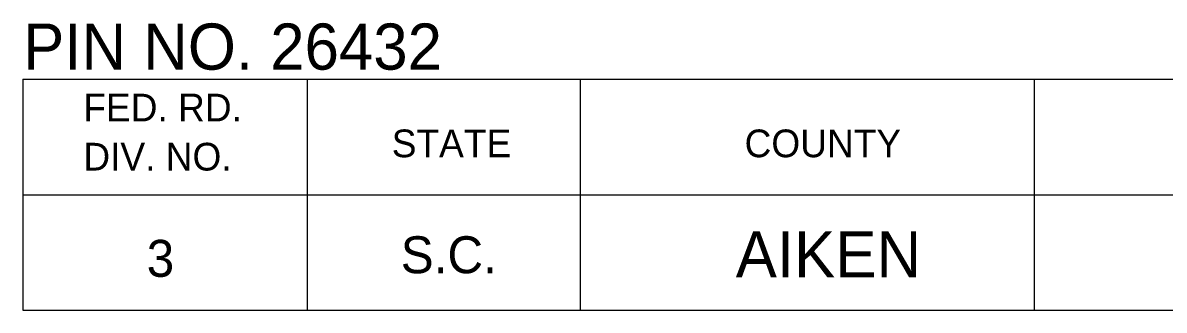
# Model space of a CAD drawing. Extents: x 1000 to 1162, y 999 to 8520.
# Drawn here: x 1133.06 to 1145.41, y 4665.05 to 4668.16 of the extents above; entities that cross this region are included whole.
import ezdxf

# ---------------------------------------------------------------- set-up
doc = ezdxf.new("R2010")
doc.units = 0
doc.layers.add('Level 20', color=7, linetype='Continuous')
doc.layers.add('Level 3', color=7, linetype='Continuous')

msp = doc.modelspace()

# ---------------------------------------------------------------- linework, layer by layer
at = {"layer": 'Level 3'}
for p, q in [((1133.055, 4667.546), (1161.555, 4667.546)), ((1133.055, 4667.546), (1133.055, 4665.046)), ((1133.055, 4667.546), (1161.555, 4667.546)), ((1133.055, 4667.546), (1133.055, 4665.046)), ((1133.055, 4667.546), (1161.555, 4667.546)), ((1133.055, 4667.546), (1133.055, 4665.046)), ((1133.055, 4667.546), (1161.555, 4667.546)), ((1133.055, 4667.546), (1133.055, 4665.046)), ((1133.055, 4667.546), (1161.555, 4667.546)), ((1133.055, 4667.546), (1133.055, 4665.046)), ((1133.055, 4667.546), (1161.555, 4667.546)), ((1133.055, 4667.546), (1133.055, 4665.046)), ((1133.055, 4667.546), (1161.555, 4667.546)), ((1133.055, 4667.546), (1133.055, 4665.046)), ((1133.055, 4667.546), (1161.555, 4667.546)), ((1133.055, 4667.546), (1133.055, 4665.046)), ((1133.055, 4667.546), (1161.555, 4667.546)), ((1133.055, 4667.546), (1133.055, 4665.046)), ((1133.055, 4667.546), (1161.555, 4667.546)), ((1133.055, 4667.546), (1133.055, 4665.046)), ((1133.055, 4667.546), (1161.555, 4667.546)), ((1133.055, 4667.546), (1133.055, 4665.046)), ((1133.055, 4667.546), (1161.555, 4667.546)), ((1133.055, 4667.546), (1133.055, 4665.046)), ((1133.055, 4667.546), (1161.555, 4667.546)), ((1133.055, 4667.546), (1133.055, 4665.046)), ((1133.055, 4667.546), (1161.555, 4667.546)), ((1133.055, 4667.546), (1133.055, 4665.046)), ((1133.055, 4667.546), (1161.555, 4667.546)), ((1133.055, 4667.546), (1133.055, 4665.046)), ((1133.055, 4667.546), (1161.555, 4667.546)), ((1133.055, 4667.546), (1133.055, 4665.046)), ((1133.055, 4667.546), (1161.555, 4667.546)), ((1133.055, 4667.546), (1133.055, 4665.046)), ((1133.055, 4667.546), (1161.555, 4667.546)), ((1133.055, 4667.546), (1133.055, 4665.046)), ((1133.055, 4667.546), (1161.555, 4667.546)), ((1133.055, 4667.546), (1133.055, 4665.046)), ((1133.055, 4667.546), (1161.555, 4667.546)), ((1133.055, 4667.546), (1133.055, 4665.046)), ((1133.055, 4667.546), (1161.555, 4667.546)), ((1133.055, 4667.546), (1133.055, 4665.046)), ((1133.055, 4667.546), (1161.555, 4667.546)), ((1133.055, 4667.546), (1133.055, 4665.046)), ((1133.055, 4667.546), (1161.555, 4667.546)), ((1133.055, 4667.546), (1133.055, 4665.046)), ((1133.055, 4667.546), (1161.555, 4667.546)), ((1133.055, 4667.546), (1133.055, 4665.046)), ((1133.055, 4667.546), (1161.555, 4667.546)), ((1133.055, 4667.546), (1133.055, 4665.046)), ((1133.055, 4667.546), (1161.555, 4667.546)), ((1133.055, 4667.546), (1133.055, 4665.046)), ((1133.055, 4667.546), (1161.555, 4667.546)), ((1133.055, 4667.546), (1133.055, 4665.046)), ((1133.055, 4667.546), (1161.555, 4667.546)), ((1133.055, 4667.546), (1133.055, 4665.046)), ((1133.055, 4667.546), (1161.555, 4667.546)), ((1133.055, 4667.546), (1133.055, 4665.046)), ((1133.055, 4667.546), (1161.555, 4667.546)), ((1133.055, 4667.546), (1133.055, 4665.046)), ((1136.132, 4667.546), (1136.132, 4665.046)), ((1136.132, 4667.546), (1136.132, 4665.046)), ((1136.132, 4667.546), (1136.132, 4665.046)), ((1136.132, 4667.546), (1136.132, 4665.046)), ((1136.132, 4667.546), (1136.132, 4665.046)), ((1136.132, 4667.546), (1136.132, 4665.046)), ((1136.132, 4667.546), (1136.132, 4665.046)), ((1136.132, 4667.546), (1136.132, 4665.046)), ((1136.132, 4667.546), (1136.132, 4665.046)), ((1136.132, 4667.546), (1136.132, 4665.046)), ((1136.132, 4667.546), (1136.132, 4665.046)), ((1136.132, 4667.546), (1136.132, 4665.046)), ((1136.132, 4667.546), (1136.132, 4665.046)), ((1136.132, 4667.546), (1136.132, 4665.046)), ((1136.132, 4667.546), (1136.132, 4665.046)), ((1136.132, 4667.546), (1136.132, 4665.046)), ((1136.132, 4667.546), (1136.132, 4665.046)), ((1136.132, 4667.546), (1136.132, 4665.046)), ((1136.132, 4667.546), (1136.132, 4665.046)), ((1136.132, 4667.546), (1136.132, 4665.046)), ((1136.132, 4667.546), (1136.132, 4665.046)), ((1136.132, 4667.546), (1136.132, 4665.046)), ((1136.132, 4667.546), (1136.132, 4665.046)), ((1136.132, 4667.546), (1136.132, 4665.046)), ((1136.132, 4667.546), (1136.132, 4665.046)), ((1136.132, 4667.546), (1136.132, 4665.046)), ((1136.132, 4667.546), (1136.132, 4665.046)), ((1136.132, 4667.546), (1136.132, 4665.046)), ((1136.132, 4667.546), (1136.132, 4665.046)), ((1136.132, 4667.546), (1136.132, 4665.046)), ((1139.087, 4667.546), (1139.087, 4665.046)), ((1139.087, 4667.546), (1139.087, 4665.046)), ((1139.087, 4667.546), (1139.087, 4665.046)), ((1139.087, 4667.546), (1139.087, 4665.046)), ((1139.087, 4667.546), (1139.087, 4665.046)), ((1139.087, 4667.546), (1139.087, 4665.046)), ((1139.087, 4667.546), (1139.087, 4665.046)), ((1139.087, 4667.546), (1139.087, 4665.046)), ((1139.087, 4667.546), (1139.087, 4665.046)), ((1139.087, 4667.546), (1139.087, 4665.046)), ((1139.087, 4667.546), (1139.087, 4665.046)), ((1139.087, 4667.546), (1139.087, 4665.046)), ((1139.087, 4667.546), (1139.087, 4665.046)), ((1139.087, 4667.546), (1139.087, 4665.046)), ((1139.087, 4667.546), (1139.087, 4665.046)), ((1139.087, 4667.546), (1139.087, 4665.046)), ((1139.087, 4667.546), (1139.087, 4665.046)), ((1139.087, 4667.546), (1139.087, 4665.046)), ((1139.087, 4667.546), (1139.087, 4665.046)), ((1139.087, 4667.546), (1139.087, 4665.046)), ((1139.087, 4667.546), (1139.087, 4665.046)), ((1139.087, 4667.546), (1139.087, 4665.046)), ((1139.087, 4667.546), (1139.087, 4665.046)), ((1139.087, 4667.546), (1139.087, 4665.046)), ((1139.087, 4667.546), (1139.087, 4665.046)), ((1139.087, 4667.546), (1139.087, 4665.046)), ((1139.087, 4667.546), (1139.087, 4665.046)), ((1139.087, 4667.546), (1139.087, 4665.046)), ((1139.087, 4667.546), (1139.087, 4665.046)), ((1139.087, 4667.546), (1139.087, 4665.046)), ((1144, 4667.546), (1144, 4665.046)), ((1144, 4667.546), (1144, 4665.046)), ((1144, 4667.546), (1144, 4665.046)), ((1144, 4667.546), (1144, 4665.046)), ((1144, 4667.546), (1144, 4665.046)), ((1144, 4667.546), (1144, 4665.046)), ((1144, 4667.546), (1144, 4665.046)), ((1144, 4667.546), (1144, 4665.046)), ((1144, 4667.546), (1144, 4665.046)), ((1144, 4667.546), (1144, 4665.046)), ((1144, 4667.546), (1144, 4665.046)), ((1144, 4667.546), (1144, 4665.046)), ((1144, 4667.546), (1144, 4665.046)), ((1144, 4667.546), (1144, 4665.046)), ((1144, 4667.546), (1144, 4665.046)), ((1144, 4667.546), (1144, 4665.046)), ((1144, 4667.546), (1144, 4665.046)), ((1144, 4667.546), (1144, 4665.046)), ((1144, 4667.546), (1144, 4665.046)), ((1144, 4667.546), (1144, 4665.046)), ((1144, 4667.546), (1144, 4665.046)), ((1144, 4667.546), (1144, 4665.046)), ((1144, 4667.546), (1144, 4665.046)), ((1144, 4667.546), (1144, 4665.046)), ((1144, 4667.546), (1144, 4665.046)), ((1144, 4667.546), (1144, 4665.046)), ((1144, 4667.546), (1144, 4665.046)), ((1144, 4667.546), (1144, 4665.046)), ((1144, 4667.546), (1144, 4665.046)), ((1144, 4667.546), (1144, 4665.046)), ((1133.055, 4666.296), (1161.555, 4666.296)), ((1133.055, 4666.296), (1161.555, 4666.296)), ((1133.055, 4666.296), (1161.555, 4666.296)), ((1133.055, 4666.296), (1161.555, 4666.296)), ((1133.055, 4666.296), (1161.555, 4666.296)), ((1133.055, 4666.296), (1161.555, 4666.296)), ((1133.055, 4666.296), (1161.555, 4666.296)), ((1133.055, 4666.296), (1161.555, 4666.296)), ((1133.055, 4666.296), (1161.555, 4666.296)), ((1133.055, 4666.296), (1161.555, 4666.296)), ((1133.055, 4666.296), (1161.555, 4666.296)), ((1133.055, 4666.296), (1161.555, 4666.296)), ((1133.055, 4666.296), (1161.555, 4666.296)), ((1133.055, 4666.296), (1161.555, 4666.296)), ((1133.055, 4666.296), (1161.555, 4666.296)), ((1133.055, 4666.296), (1161.555, 4666.296)), ((1133.055, 4666.296), (1161.555, 4666.296)), ((1133.055, 4666.296), (1161.555, 4666.296)), ((1133.055, 4666.296), (1161.555, 4666.296)), ((1133.055, 4666.296), (1161.555, 4666.296)), ((1133.055, 4666.296), (1161.555, 4666.296)), ((1133.055, 4666.296), (1161.555, 4666.296)), ((1133.055, 4666.296), (1161.555, 4666.296)), ((1133.055, 4666.296), (1161.555, 4666.296)), ((1133.055, 4666.296), (1161.555, 4666.296)), ((1133.055, 4666.296), (1161.555, 4666.296)), ((1133.055, 4666.296), (1161.555, 4666.296)), ((1133.055, 4666.296), (1161.555, 4666.296)), ((1133.055, 4666.296), (1161.555, 4666.296)), ((1133.055, 4666.296), (1161.555, 4666.296)), ((1133.055, 4665.046), (1161.555, 4665.046)), ((1133.055, 4665.046), (1161.555, 4665.046)), ((1133.055, 4665.046), (1161.555, 4665.046)), ((1133.055, 4665.046), (1161.555, 4665.046)), ((1133.055, 4665.046), (1161.555, 4665.046)), ((1133.055, 4665.046), (1161.555, 4665.046)), ((1133.055, 4665.046), (1161.555, 4665.046)), ((1133.055, 4665.046), (1161.555, 4665.046)), ((1133.055, 4665.046), (1161.555, 4665.046)), ((1133.055, 4665.046), (1161.555, 4665.046)), ((1133.055, 4665.046), (1161.555, 4665.046)), ((1133.055, 4665.046), (1161.555, 4665.046)), ((1133.055, 4665.046), (1161.555, 4665.046)), ((1133.055, 4665.046), (1161.555, 4665.046)), ((1133.055, 4665.046), (1161.555, 4665.046)), ((1133.055, 4665.046), (1161.555, 4665.046)), ((1133.055, 4665.046), (1161.555, 4665.046)), ((1133.055, 4665.046), (1161.555, 4665.046)), ((1133.055, 4665.046), (1161.555, 4665.046)), ((1133.055, 4665.046), (1161.555, 4665.046)), ((1133.055, 4665.046), (1161.555, 4665.046)), ((1133.055, 4665.046), (1161.555, 4665.046)), ((1133.055, 4665.046), (1161.555, 4665.046)), ((1133.055, 4665.046), (1161.555, 4665.046)), ((1133.055, 4665.046), (1161.555, 4665.046)), ((1133.055, 4665.046), (1161.555, 4665.046)), ((1133.055, 4665.046), (1161.555, 4665.046)), ((1133.055, 4665.046), (1161.555, 4665.046)), ((1133.055, 4665.046), (1161.555, 4665.046)), ((1133.055, 4665.046), (1161.555, 4665.046))]:
    msp.add_line(p, q, dxfattribs=at)

# ---------------------------------------------------------------- texts
at = {"layer": 'Level 20'}
for s, p in [('PIN NO. 26432', (1133.058, 4667.65)), ('AIKEN', (1140.771, 4665.4))]:
    msp.add_text(s, height=0.5, dxfattribs=at).set_placement(p)
at = {"layer": 'Level 3'}
for s, height, p in [('FED. RD.', 0.3, (1133.71, 4667.09)), ('FED. RD.', 0.3, (1133.71, 4667.09)), ('FED. RD.', 0.3, (1133.71, 4667.09)), ('FED. RD.', 0.3, (1133.71, 4667.09)), ('FED. RD.', 0.3, (1133.71, 4667.09)), ('FED. RD.', 0.3, (1133.71, 4667.09)), ('FED. RD.', 0.3, (1133.71, 4667.09)), ('FED. RD.', 0.3, (1133.71, 4667.09)), ('FED. RD.', 0.3, (1133.71, 4667.09)), ('FED. RD.', 0.3, (1133.71, 4667.09)), ('FED. RD.', 0.3, (1133.71, 4667.09)), ('FED. RD.', 0.3, (1133.71, 4667.09)), ('FED. RD.', 0.3, (1133.71, 4667.09)), ('FED. RD.', 0.3, (1133.71, 4667.09)), ('FED. RD.', 0.3, (1133.71, 4667.09)), ('FED. RD.', 0.3, (1133.71, 4667.09)), ('FED. RD.', 0.3, (1133.71, 4667.09)), ('FED. RD.', 0.3, (1133.71, 4667.09)), ('FED. RD.', 0.3, (1133.71, 4667.09)), ('FED. RD.', 0.3, (1133.71, 4667.09)), ('FED. RD.', 0.3, (1133.71, 4667.09)), ('FED. RD.', 0.3, (1133.71, 4667.09)), ('FED. RD.', 0.3, (1133.71, 4667.09)), ('FED. RD.', 0.3, (1133.71, 4667.09)), ('FED. RD.', 0.3, (1133.71, 4667.09)), ('FED. RD.', 0.3, (1133.71, 4667.09)), ('FED. RD.', 0.3, (1133.71, 4667.09)), ('FED. RD.', 0.3, (1133.71, 4667.09)), ('FED. RD.', 0.3, (1133.71, 4667.09)), ('FED. RD.', 0.3, (1133.71, 4667.09)), ('STATE', 0.3, (1137.048, 4666.702)), ('STATE', 0.3, (1137.048, 4666.702)), ('STATE', 0.3, (1137.048, 4666.702)), ('STATE', 0.3, (1137.048, 4666.702)), ('STATE', 0.3, (1137.048, 4666.702)), ('STATE', 0.3, (1137.048, 4666.702)), ('STATE', 0.3, (1137.048, 4666.702)), ('STATE', 0.3, (1137.048, 4666.702)), ('STATE', 0.3, (1137.048, 4666.702)), ('STATE', 0.3, (1137.048, 4666.702)), ('STATE', 0.3, (1137.048, 4666.702)), ('STATE', 0.3, (1137.048, 4666.702)), ('STATE', 0.3, (1137.048, 4666.702)), ('STATE', 0.3, (1137.048, 4666.702)), ('STATE', 0.3, (1137.048, 4666.702)), ('STATE', 0.3, (1137.048, 4666.702)), ('STATE', 0.3, (1137.048, 4666.702)), ('STATE', 0.3, (1137.048, 4666.702)), ('STATE', 0.3, (1137.048, 4666.702)), ('STATE', 0.3, (1137.048, 4666.702)), ('STATE', 0.3, (1137.048, 4666.702)), ('STATE', 0.3, (1137.048, 4666.702)), ('STATE', 0.3, (1137.048, 4666.702)), ('STATE', 0.3, (1137.048, 4666.702)), ('STATE', 0.3, (1137.048, 4666.702)), ('STATE', 0.3, (1137.048, 4666.702)), ('STATE', 0.3, (1137.048, 4666.702)), ('STATE', 0.3, (1137.048, 4666.702)), ('STATE', 0.3, (1137.048, 4666.702)), ('STATE', 0.3, (1137.048, 4666.702)), ('COUNTY', 0.3, (1140.867, 4666.702)), ('COUNTY', 0.3, (1140.867, 4666.702)), ('COUNTY', 0.3, (1140.867, 4666.702)), ('COUNTY', 0.3, (1140.867, 4666.702)), ('COUNTY', 0.3, (1140.867, 4666.702)), ('COUNTY', 0.3, (1140.867, 4666.702)), ('COUNTY', 0.3, (1140.867, 4666.702)), ('COUNTY', 0.3, (1140.867, 4666.702)), ('COUNTY', 0.3, (1140.867, 4666.702)), ('COUNTY', 0.3, (1140.867, 4666.702)), ('COUNTY', 0.3, (1140.867, 4666.702)), ('COUNTY', 0.3, (1140.867, 4666.702)), ('COUNTY', 0.3, (1140.867, 4666.702)), ('COUNTY', 0.3, (1140.867, 4666.702)), ('COUNTY', 0.3, (1140.867, 4666.702)), ('COUNTY', 0.3, (1140.867, 4666.702)), ('COUNTY', 0.3, (1140.867, 4666.702)), ('COUNTY', 0.3, (1140.867, 4666.702)), ('COUNTY', 0.3, (1140.867, 4666.702)), ('COUNTY', 0.3, (1140.867, 4666.702)), ('COUNTY', 0.3, (1140.867, 4666.702)), ('COUNTY', 0.3, (1140.867, 4666.702)), ('COUNTY', 0.3, (1140.867, 4666.702)), ('COUNTY', 0.3, (1140.867, 4666.702)), ('COUNTY', 0.3, (1140.867, 4666.702)), ('COUNTY', 0.3, (1140.867, 4666.702)), ('COUNTY', 0.3, (1140.867, 4666.702)), ('COUNTY', 0.3, (1140.867, 4666.702)), ('COUNTY', 0.3, (1140.867, 4666.702)), ('COUNTY', 0.3, (1140.867, 4666.702)), ('DIV. NO.', 0.3, (1133.71, 4666.558)), ('DIV. NO.', 0.3, (1133.71, 4666.558)), ('DIV. NO.', 0.3, (1133.71, 4666.558)), ('DIV. NO.', 0.3, (1133.71, 4666.558)), ('DIV. NO.', 0.3, (1133.71, 4666.558)), ('DIV. NO.', 0.3, (1133.71, 4666.558)), ('DIV. NO.', 0.3, (1133.71, 4666.558)), ('DIV. NO.', 0.3, (1133.71, 4666.558)), ('DIV. NO.', 0.3, (1133.71, 4666.558)), ('DIV. NO.', 0.3, (1133.71, 4666.558)), ('DIV. NO.', 0.3, (1133.71, 4666.558)), ('DIV. NO.', 0.3, (1133.71, 4666.558)), ('DIV. NO.', 0.3, (1133.71, 4666.558)), ('DIV. NO.', 0.3, (1133.71, 4666.558)), ('DIV. NO.', 0.3, (1133.71, 4666.558)), ('DIV. NO.', 0.3, (1133.71, 4666.558)), ('DIV. NO.', 0.3, (1133.71, 4666.558)), ('DIV. NO.', 0.3, (1133.71, 4666.558)), ('DIV. NO.', 0.3, (1133.71, 4666.558)), ('DIV. NO.', 0.3, (1133.71, 4666.558)), ('DIV. NO.', 0.3, (1133.71, 4666.558)), ('DIV. NO.', 0.3, (1133.71, 4666.558)), ('DIV. NO.', 0.3, (1133.71, 4666.558)), ('DIV. NO.', 0.3, (1133.71, 4666.558)), ('DIV. NO.', 0.3, (1133.71, 4666.558)), ('DIV. NO.', 0.3, (1133.71, 4666.558)), ('DIV. NO.', 0.3, (1133.71, 4666.558)), ('DIV. NO.', 0.3, (1133.71, 4666.558)), ('DIV. NO.', 0.3, (1133.71, 4666.558)), ('DIV. NO.', 0.3, (1133.71, 4666.558)), ('3', 0.4, (1134.396, 4665.407)), ('3', 0.4, (1134.396, 4665.407)), ('3', 0.4, (1134.396, 4665.407)), ('3', 0.4, (1134.396, 4665.407)), ('3', 0.4, (1134.396, 4665.407)), ('3', 0.4, (1134.396, 4665.407)), ('3', 0.4, (1134.396, 4665.407)), ('3', 0.4, (1134.396, 4665.407)), ('3', 0.4, (1134.396, 4665.407)), ('3', 0.4, (1134.396, 4665.407)), ('3', 0.4, (1134.396, 4665.407)), ('3', 0.4, (1134.396, 4665.407)), ('3', 0.4, (1134.396, 4665.407)), ('3', 0.4, (1134.396, 4665.407)), ('3', 0.4, (1134.396, 4665.407)), ('3', 0.4, (1134.396, 4665.407)), ('3', 0.4, (1134.396, 4665.407)), ('3', 0.4, (1134.396, 4665.407)), ('3', 0.4, (1134.396, 4665.407)), ('3', 0.4, (1134.396, 4665.407)), ('3', 0.4, (1134.396, 4665.407)), ('3', 0.4, (1134.396, 4665.407)), ('3', 0.4, (1134.396, 4665.407)), ('3', 0.4, (1134.396, 4665.407)), ('3', 0.4, (1134.396, 4665.407)), ('3', 0.4, (1134.396, 4665.407)), ('3', 0.4, (1134.396, 4665.407)), ('3', 0.4, (1134.396, 4665.407)), ('3', 0.4, (1134.396, 4665.407)), ('3', 0.4, (1134.396, 4665.407)), ('S.C.', 0.4, (1137.145, 4665.446)), ('S.C.', 0.4, (1137.145, 4665.446)), ('S.C.', 0.4, (1137.145, 4665.446)), ('S.C.', 0.4, (1137.145, 4665.446)), ('S.C.', 0.4, (1137.145, 4665.446)), ('S.C.', 0.4, (1137.145, 4665.446)), ('S.C.', 0.4, (1137.145, 4665.446)), ('S.C.', 0.4, (1137.145, 4665.446)), ('S.C.', 0.4, (1137.145, 4665.446)), ('S.C.', 0.4, (1137.145, 4665.446)), ('S.C.', 0.4, (1137.145, 4665.446)), ('S.C.', 0.4, (1137.145, 4665.446)), ('S.C.', 0.4, (1137.145, 4665.446)), ('S.C.', 0.4, (1137.145, 4665.446)), ('S.C.', 0.4, (1137.145, 4665.446)), ('S.C.', 0.4, (1137.145, 4665.446)), ('S.C.', 0.4, (1137.145, 4665.446)), ('S.C.', 0.4, (1137.145, 4665.446)), ('S.C.', 0.4, (1137.145, 4665.446)), ('S.C.', 0.4, (1137.145, 4665.446)), ('S.C.', 0.4, (1137.145, 4665.446)), ('S.C.', 0.4, (1137.145, 4665.446)), ('S.C.', 0.4, (1137.145, 4665.446)), ('S.C.', 0.4, (1137.145, 4665.446)), ('S.C.', 0.4, (1137.145, 4665.446)), ('S.C.', 0.4, (1137.145, 4665.446)), ('S.C.', 0.4, (1137.145, 4665.446)), ('S.C.', 0.4, (1137.145, 4665.446)), ('S.C.', 0.4, (1137.145, 4665.446)), ('S.C.', 0.4, (1137.145, 4665.446))]:
    msp.add_text(s, height=height, dxfattribs=at).set_placement(p)

doc.saveas('drawing.dxf')
